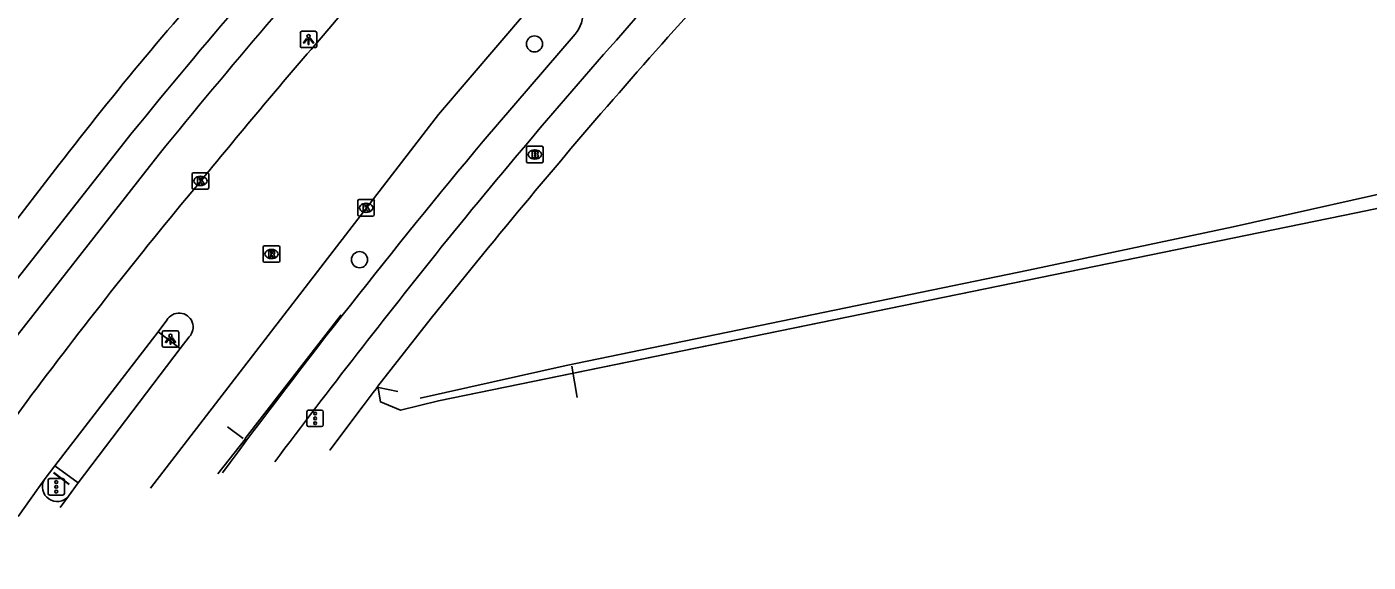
# Model space of a CAD drawing. Extents: x 162880 to 165536, y 384011 to 385179.
# Drawn here: x 163882.8 to 163964.3, y 384147.1 to 384179.6 of the extents above; entities that cross this region are included whole.
import ezdxf

# ---------------------------------------------------------------- set-up
doc = ezdxf.new("R2010")
doc.units = 0
for name, color, linetype in [('IMGEO_Boom', 7, 'Continuous'), ('IMGEO_Brandkraan', 7, 'Continuous'), ('IMGEO_Fietspad_open', 7, 'Continuous'), ('IMGEO_Geluidsscherm', 7, 'Continuous'), ('IMGEO_Hek', 7, 'Continuous'), ('IMGEO_Kolk', 7, 'Continuous'), ('IMGEO_Lichtpunt', 7, 'Continuous'), ('IMGEO_Rijbaan_lokaal_gesloten', 7, 'Continuous'), ('IMGEO_Rioolput', 7, 'Continuous'), ('IMGEO_Spoorbaan_halfverhard', 7, 'Continuous'), ('IMGEO_Verkeerseiland_open', 7, 'Continuous'), ('IMGEO_Verkeersregelinstallatiepaal', 7, 'Continuous'), ('IMGEO_Voetpad_open', 7, 'Continuous')]:
    doc.layers.add(name, color=color, linetype=linetype)

msp = doc.modelspace()

# ---------------------------------------------------------------- linework, layer by layer
at = {"layer": 'IMGEO_Boom'}
for centre in [(163913.662, 384178.554), (163903.026, 384165.44)]:
    msp.add_circle(centre, 0.489, dxfattribs=at)
at = {"layer": 'IMGEO_Brandkraan'}
for p, q in [((163913.255, 384172.335), (163914.107, 384172.335)), ((163913.18, 384171.409), (163913.18, 384172.261)), ((163913.691, 384171.555), (163913.666, 384171.555)), ((163913.668, 384172.115), (163913.693, 384172.115)), ((163914.181, 384172.261), (163914.181, 384171.409)), ((163914.107, 384171.335), (163913.255, 384171.335))]:
    msp.add_line(p, q, dxfattribs=at)
for points in [[(163913.255, 384172.335), (163914.107, 384172.335)], [(163913.18, 384171.409), (163913.18, 384172.261)], [(163913.528, 384172.035), (163913.528, 384171.635), (163913.741, 384171.635)], [(163913.759, 384172.035), (163913.528, 384172.035)], [(163913.707, 384171.954), (163913.653, 384171.954), (163913.653, 384171.878)], [(163913.653, 384171.878), (163913.706, 384171.878)], [(163913.715, 384171.802), (163913.653, 384171.802), (163913.653, 384171.721)], [(163913.653, 384171.721), (163913.715, 384171.721)], [(163914.181, 384172.261), (163914.181, 384171.409)], [(163914.107, 384171.335), (163913.255, 384171.335)]]:
    msp.add_lwpolyline(points, dxfattribs=at)
for centre, radius, start, end in [((163913.257, 384172.259), 0.0765, 91.55205, 178.44795), ((163913.257, 384172.259), 0.0765, 91.55205, 178.44795), ((163914.105, 384172.259), 0.0765, 1.55205, 88.44795), ((163914.105, 384172.259), 0.0765, 1.55205, 88.44795), ((163913.708, 384171.916), 0.0379, 267.82845, 90.93552), ((163913.716, 384171.761), 0.0404, 269.87594, 90.50774), ((163913.747, 384171.886), 0.251, 268.66757, 293.53466), ((163913.763, 384171.89), 0.145, 59.4692, 91.53667), ((163913.788, 384171.937), 0.0922, 285.51372, 58.15012), ((163913.793, 384171.745), 0.105, 301.31148, 78.98903), ((163913.257, 384171.411), 0.0765, 181.55205, 268.44795), ((163913.257, 384171.411), 0.0765, 181.55205, 268.44795), ((163914.105, 384171.411), 0.0765, 271.55205, 358.44795), ((163914.105, 384171.411), 0.0765, 271.55205, 358.44795)]:
    msp.add_arc(centre, radius, start, end, dxfattribs=at)
for centre, major_axis, ratio, start_param, end_param in [((163913.667, 384171.835), (-0.387, 0.002), 0.722429, 4.712389, 7.853982), ((163913.692, 384171.835), (-0.39, 0.002), 0.717154, 1.570796, 4.712389)]:
    msp.add_ellipse(centre, major_axis=major_axis, ratio=ratio, start_param=start_param, end_param=end_param, dxfattribs=at)
at = {"layer": 'IMGEO_Fietspad_open'}
for points in [[(163916.13, 384179.145), (163910.548, 384172.644)], [(163869.09, 384147.055), (163878.855, 384160.019), (163889.212, 384173.165)], [(163872.22, 384147.702), (163880.504, 384158.679), (163890.851, 384171.854)], [(163897.874, 384153.156), (163897.874, 384153.156)]]:
    msp.add_lwpolyline(points, dxfattribs=at)
for centre, radius, start, end in [((164176.882, 383939.601), 370.549, 137.71605, 140.92629), ((164145.742, 383965.945), 327.671, 137.49149, 141.06766), ((163914.609, 384180.453), 2.006, 319.30699, 50.34991), ((164220.345, 383912.911), 402.14, 138.27639, 140.96047), ((164240.193, 383897.063), 429.663, 140.10462, 143.52644), ((164331.734, 383826.921), 542.83, 141.31617, 143.05924)]:
    msp.add_arc(centre, radius, start, end, dxfattribs=at)
at = {"layer": 'IMGEO_Geluidsscherm'}
for points in [[(164249.574, 384228.544), (164187.192, 384215.485), (164162.302, 384210.469), (164148.545, 384207.416), (164111.054, 384199.697), (164098.433, 384197.191), (164085.381, 384194.319), (164046.457, 384186.201), (164032.718, 384183.532), (164006.753, 384177.923), (163992.535, 384174.933), (163980.798, 384172.554), (163968.077, 384170.103), (163956.144, 384167.447), (163943.692, 384164.81), (163915.585, 384159)], [(163915.585, 384159), (163906.709, 384157.033)]]:
    msp.add_lwpolyline(points, dxfattribs=at)
at = {"layer": 'IMGEO_Hek'}
for points in [[(164064.865, 384189.352), (164030.584, 384182.247), (163963.608, 384168.288), (163907.829, 384156.853), (163905.524, 384156.297), (163904.294, 384156.793), (163904.144, 384157.751)], [(163896.079, 384154.569), (163901.902, 384162.094)], [(163916.256, 384157.07), (163915.936, 384158.971)], [(163904.176, 384157.677), (163905.346, 384157.428)], [(163895.007, 384155.277), (163895.948, 384154.565)], [(163896.083, 384154.55), (163894.413, 384152.419)], [(163884.427, 384152.487), (163885.379, 384151.768)], [(163884.437, 384152.496), (163885.379, 384151.79)]]:
    msp.add_lwpolyline(points, dxfattribs=at)
at = {"layer": 'IMGEO_Kolk'}
for p, q in [((163892.929, 384170.727), (163893.781, 384170.727)), ((163892.854, 384169.801), (163892.854, 384170.653)), ((163893.365, 384169.947), (163893.34, 384169.947)), ((163893.342, 384170.507), (163893.367, 384170.507)), ((163893.855, 384170.653), (163893.855, 384169.801)), ((163893.781, 384169.727), (163892.929, 384169.727)), ((163902.999, 384169.094), (163903.851, 384169.094)), ((163902.924, 384168.168), (163902.924, 384169.02)), ((163903.435, 384168.314), (163903.41, 384168.314)), ((163903.412, 384168.874), (163903.437, 384168.874)), ((163903.925, 384169.02), (163903.925, 384168.168)), ((163903.851, 384168.094), (163902.999, 384168.094))]:
    msp.add_line(p, q, dxfattribs=at)
for points in [[(163892.929, 384170.727), (163893.781, 384170.727)], [(163892.854, 384169.801), (163892.854, 384170.653)], [(163893.175, 384170.427), (163893.298, 384170.427), (163893.298, 384170.276), (163893.428, 384170.427), (163893.592, 384170.427), (163893.446, 384170.276), (163893.599, 384170.027), (163893.447, 384170.027), (163893.362, 384170.191), (163893.298, 384170.124), (163893.298, 384170.027), (163893.175, 384170.027), (163893.175, 384170.427)], [(163893.855, 384170.653), (163893.855, 384169.801)], [(163893.781, 384169.727), (163892.929, 384169.727)], [(163902.999, 384169.094), (163903.851, 384169.094)], [(163902.924, 384168.168), (163902.924, 384169.02)], [(163903.245, 384168.794), (163903.368, 384168.794), (163903.368, 384168.643), (163903.498, 384168.794), (163903.662, 384168.794), (163903.516, 384168.643), (163903.669, 384168.394), (163903.517, 384168.394), (163903.432, 384168.558), (163903.368, 384168.491), (163903.368, 384168.394), (163903.245, 384168.394), (163903.245, 384168.794)], [(163903.925, 384169.02), (163903.925, 384168.168)], [(163903.851, 384168.094), (163902.999, 384168.094)]]:
    msp.add_lwpolyline(points, dxfattribs=at)
for centre, start, end in [((163892.931, 384170.651), 91.55205, 178.44795), ((163892.931, 384170.651), 91.55205, 178.44795), ((163893.779, 384170.651), 1.55205, 88.44795), ((163893.779, 384170.651), 1.55205, 88.44795), ((163892.931, 384169.803), 181.55205, 268.44795), ((163892.931, 384169.803), 181.55205, 268.44795), ((163893.779, 384169.803), 271.55205, 358.44795), ((163893.779, 384169.803), 271.55205, 358.44795), ((163903.001, 384169.018), 91.55205, 178.44795), ((163903.001, 384169.018), 91.55205, 178.44795), ((163903.849, 384169.018), 1.55205, 88.44795), ((163903.849, 384169.018), 1.55205, 88.44795), ((163903.001, 384168.17), 181.55205, 268.44795), ((163903.001, 384168.17), 181.55205, 268.44795), ((163903.849, 384168.17), 271.55205, 358.44795), ((163903.849, 384168.17), 271.55205, 358.44795)]:
    msp.add_arc(centre, 0.0765, start, end, dxfattribs=at)
for centre, major_axis, ratio, start_param, end_param in [((163893.341, 384170.227), (-0.387, 0.002), 0.722429, 4.712389, 7.853982), ((163893.366, 384170.227), (-0.39, 0.002), 0.717154, 1.570796, 4.712389), ((163903.411, 384168.594), (-0.387, 0.002), 0.722429, 4.712389, 7.853982), ((163903.436, 384168.594), (-0.39, 0.002), 0.717154, 1.570796, 4.712389)]:
    msp.add_ellipse(centre, major_axis=major_axis, ratio=ratio, start_param=start_param, end_param=end_param, dxfattribs=at)
at = {"layer": 'IMGEO_Lichtpunt'}
for p, q in [((163899.427, 384179.228), (163899.427, 384178.421)), ((163899.427, 384179.228), (163899.427, 384178.421)), ((163900.329, 384179.323), (163899.521, 384179.323)), ((163900.329, 384179.323), (163899.521, 384179.323)), ((163900.423, 384178.421), (163900.423, 384179.228)), ((163900.423, 384178.421), (163900.423, 384179.228)), ((163899.521, 384178.327), (163900.329, 384178.327)), ((163899.521, 384178.327), (163900.329, 384178.327)), ((163891.035, 384161.02), (163891.035, 384160.213)), ((163891.035, 384161.02), (163891.035, 384160.213)), ((163891.937, 384161.115), (163891.129, 384161.115)), ((163891.937, 384161.115), (163891.129, 384161.115)), ((163892.031, 384160.213), (163892.031, 384161.02)), ((163892.031, 384160.213), (163892.031, 384161.02)), ((163891.129, 384160.119), (163891.937, 384160.119)), ((163891.129, 384160.119), (163891.937, 384160.119))]:
    msp.add_line(p, q, dxfattribs=at)
for points in [[(163899.801, 384178.892), (163899.84, 384178.864), (163899.652, 384178.602), (163899.614, 384178.629), (163899.801, 384178.892)], [(163899.903, 384178.844), (163899.95, 384178.844), (163899.95, 384178.522), (163899.903, 384178.522), (163899.903, 384178.844)], [(163900.013, 384178.864), (163900.051, 384178.891), (163900.238, 384178.629), (163900.199, 384178.601), (163900.013, 384178.864)], [(163891.409, 384160.684), (163891.448, 384160.656), (163891.26, 384160.394), (163891.222, 384160.421), (163891.409, 384160.684)], [(163891.511, 384160.636), (163891.558, 384160.636), (163891.558, 384160.314), (163891.511, 384160.314), (163891.511, 384160.636)], [(163891.621, 384160.656), (163891.659, 384160.683), (163891.846, 384160.421), (163891.807, 384160.393), (163891.621, 384160.656)]]:
    msp.add_lwpolyline(points, dxfattribs=at)
for centre in [(163899.926, 384179.026), (163891.534, 384160.818)]:
    msp.add_circle(centre, 0.0994, dxfattribs=at)
for centre, start, end in [((163899.521, 384179.228), 90, 180), ((163899.521, 384179.228), 90, 180), ((163900.329, 384179.228), 0, 90), ((163900.329, 384179.228), 0, 90), ((163899.521, 384178.421), 180, 270), ((163899.521, 384178.421), 180, 270), ((163900.329, 384178.421), 270, 0), ((163900.329, 384178.421), 270, 360), ((163891.129, 384161.02), 90, 180), ((163891.129, 384161.02), 90, 180), ((163891.937, 384161.02), 0, 90), ((163891.937, 384161.02), 0, 90), ((163891.129, 384160.213), 180, 270), ((163891.129, 384160.213), 180, 270), ((163891.937, 384160.213), 270, 0), ((163891.937, 384160.213), 270, 360)]:
    msp.add_arc(centre, 0.0946, start, end, dxfattribs=at)
at = {"layer": 'IMGEO_Rijbaan_lokaal_gesloten'}
for points in [[(163890.324, 384151.548), (163907.823, 384174.261), (163915.037, 384182.704)], [(163903.534, 384182.284), (163902.955, 384181.618), (163900.806, 384179.068)], [(163890.78, 384161.064), (163891.313, 384161.76)], [(163884.508, 384152.911), (163890.78, 384161.064)], [(163892.665, 384160.748), (163892.127, 384160.039)], [(163892.127, 384160.039), (163885.93, 384151.872)], [(163882.799, 384156.821), (163876.865, 384148.682)], [(163883.863, 384152.062), (163884.508, 384152.911)], [(163882.274, 384149.834), (163883.863, 384152.062)], [(163885.93, 384151.872), (163885.323, 384151.062)], [(163885.323, 384151.062), (163884.826, 384150.377)]]:
    msp.add_lwpolyline(points, dxfattribs=at)
for centre, radius, start, end in [((164231.033, 383894.038), 436.225, 139.2015, 140.76104), ((164131.192, 383971.628), 309.832, 140.19497, 143.29309), ((163892.056, 384161.343), 0.852, 315.67575, 150.69302), ((163884.639, 384151.63), 0.889, 150.90458, 320.27848)]:
    msp.add_arc(centre, radius, start, end, dxfattribs=at)
at = {"layer": 'IMGEO_Rioolput'}
for p, q in [((163897.172, 384165.359), (163897.172, 384166.211)), ((163897.247, 384166.285), (163898.099, 384166.285)), ((163897.66, 384166.065), (163897.685, 384166.065)), ((163898.173, 384166.211), (163898.173, 384165.359)), ((163898.099, 384165.285), (163897.247, 384165.285)), ((163897.683, 384165.505), (163897.658, 384165.505))]:
    msp.add_line(p, q, dxfattribs=at)
for points in [[(163897.172, 384165.359), (163897.172, 384166.211)], [(163897.247, 384166.285), (163898.099, 384166.285)], [(163897.761, 384165.983), (163897.509, 384165.985), (163897.509, 384165.585)], [(163897.687, 384165.904), (163897.633, 384165.904), (163897.633, 384165.823)], [(163897.633, 384165.823), (163897.685, 384165.823)], [(163898.173, 384166.211), (163898.173, 384165.359)], [(163898.099, 384165.285), (163897.247, 384165.285)], [(163897.509, 384165.585), (163897.633, 384165.585), (163897.633, 384165.747), (163897.644, 384165.747)], [(163897.691, 384165.718), (163897.762, 384165.585), (163897.902, 384165.585), (163897.837, 384165.711)]]:
    msp.add_lwpolyline(points, dxfattribs=at)
for centre, radius, start, end in [((163897.249, 384166.209), 0.0765, 91.55205, 178.44795), ((163897.249, 384166.209), 0.0765, 91.55205, 178.44795), ((163897.669, 384166.012), 0.19, 274.7715, 282.96867), ((163897.693, 384165.808), 0.0964, 77.00612, 93.18647), ((163897.707, 384165.865), 0.0378, 276.66336, 79.67722), ((163897.76, 384165.873), 0.109, 350.36119, 89.41601), ((163897.758, 384165.873), 0.112, 277.58423, 350.98172), ((163898.097, 384166.209), 0.0765, 1.55205, 88.44795), ((163898.097, 384166.209), 0.0765, 1.55205, 88.44795), ((163897.249, 384165.361), 0.0765, 181.55205, 268.44795), ((163897.249, 384165.361), 0.0765, 181.55205, 268.44795), ((163897.643, 384165.694), 0.0533, 26.02933, 88.69889), ((163897.742, 384165.658), 0.108, 29.51342, 73.79051), ((163898.097, 384165.361), 0.0765, 271.55205, 358.44795), ((163898.097, 384165.361), 0.0765, 271.55205, 358.44795)]:
    msp.add_arc(centre, radius, start, end, dxfattribs=at)
for centre, major_axis, ratio, start_param, end_param in [((163897.659, 384165.785), (-0.387, 0.002), 0.722429, 4.712389, 7.853982), ((163897.684, 384165.785), (-0.39, 0.002), 0.717154, 1.570796, 4.712389)]:
    msp.add_ellipse(centre, major_axis=major_axis, ratio=ratio, start_param=start_param, end_param=end_param, dxfattribs=at)
at = {"layer": 'IMGEO_Spoorbaan_halfverhard'}
for points in [[(163904.144, 384157.751), (163904.294, 384156.793), (163905.524, 384156.297), (163907.829, 384156.853), (163915.94, 384158.516), (163963.608, 384168.288), (164030.584, 384182.247), (164064.865, 384189.352)], [(163904.144, 384157.751), (163904.122, 384157.722), (163904.031, 384157.6), (163903.851, 384157.361), (163903.239, 384156.547), (163901.227, 384153.87), (163901.227, 384153.87)]]:
    msp.add_lwpolyline(points, dxfattribs=at)
at = {"layer": 'IMGEO_Verkeerseiland_open'}
for points in [[(163892.127, 384160.039), (163890.78, 384161.064)], [(163884.508, 384152.911), (163885.93, 384151.872)]]:
    msp.add_lwpolyline(points, dxfattribs=at)
at = {"layer": 'IMGEO_Verkeersregelinstallatiepaal'}
for p, q in [((163899.829, 384155.395), (163899.829, 384156.195)), ((163899.829, 384156.195), (163899.829, 384155.395)), ((163899.929, 384156.295), (163900.719, 384156.295)), ((163900.719, 384156.295), (163899.929, 384156.295)), ((163900.819, 384156.195), (163900.819, 384155.395)), ((163900.819, 384155.395), (163900.819, 384156.195)), ((163900.719, 384155.295), (163899.929, 384155.295)), ((163899.929, 384155.295), (163900.719, 384155.295)), ((163884.096, 384151.234), (163884.096, 384152.034)), ((163884.096, 384152.034), (163884.096, 384151.234)), ((163884.196, 384152.134), (163884.986, 384152.134)), ((163884.986, 384152.134), (163884.196, 384152.134)), ((163885.086, 384152.034), (163885.086, 384151.234)), ((163885.086, 384151.234), (163885.086, 384152.034)), ((163884.986, 384151.134), (163884.196, 384151.134)), ((163884.196, 384151.134), (163884.986, 384151.134))]:
    msp.add_line(p, q, dxfattribs=at)
for centre in [(163900.324, 384156.085), (163900.324, 384155.795), (163900.324, 384155.505), (163884.591, 384151.924), (163884.591, 384151.634), (163884.591, 384151.344)]:
    msp.add_circle(centre, 0.085, dxfattribs=at)
for centre, start, end in [((163899.929, 384156.195), 90, 180), ((163899.929, 384156.195), 90, 180), ((163900.719, 384156.195), 0, 90), ((163900.719, 384156.195), 360, 90), ((163899.929, 384155.395), 180, 270), ((163899.929, 384155.395), 180, 270), ((163900.719, 384155.395), 270, 0), ((163900.719, 384155.395), 270, 0), ((163884.196, 384152.034), 90, 180), ((163884.196, 384152.034), 90, 180), ((163884.986, 384152.034), 0, 90), ((163884.986, 384152.034), 360, 90), ((163884.196, 384151.234), 180, 270), ((163884.196, 384151.234), 180, 270), ((163884.986, 384151.234), 270, 0), ((163884.986, 384151.234), 270, 0)]:
    msp.add_arc(centre, 0.1, start, end, dxfattribs=at)
at = {"layer": 'IMGEO_Voetpad_open'}
for points in [[(163884.749, 384171.202), (163881.449, 384166.915)], [(163910.141, 384165.293), (163907.388, 384161.891), (163904.144, 384157.751)]]:
    msp.add_lwpolyline(points, dxfattribs=at)
for centre, radius, start, end in [((164415.093, 383734.019), 664.333, 136.33909, 137.951859), ((164052.286, 384042.494), 211.269, 137.91206, 142.46719), ((164224.446, 383909.596), 405.177, 138.33276, 140.87053)]:
    msp.add_arc(centre, radius, start, end, dxfattribs=at)

doc.saveas('drawing.dxf')
